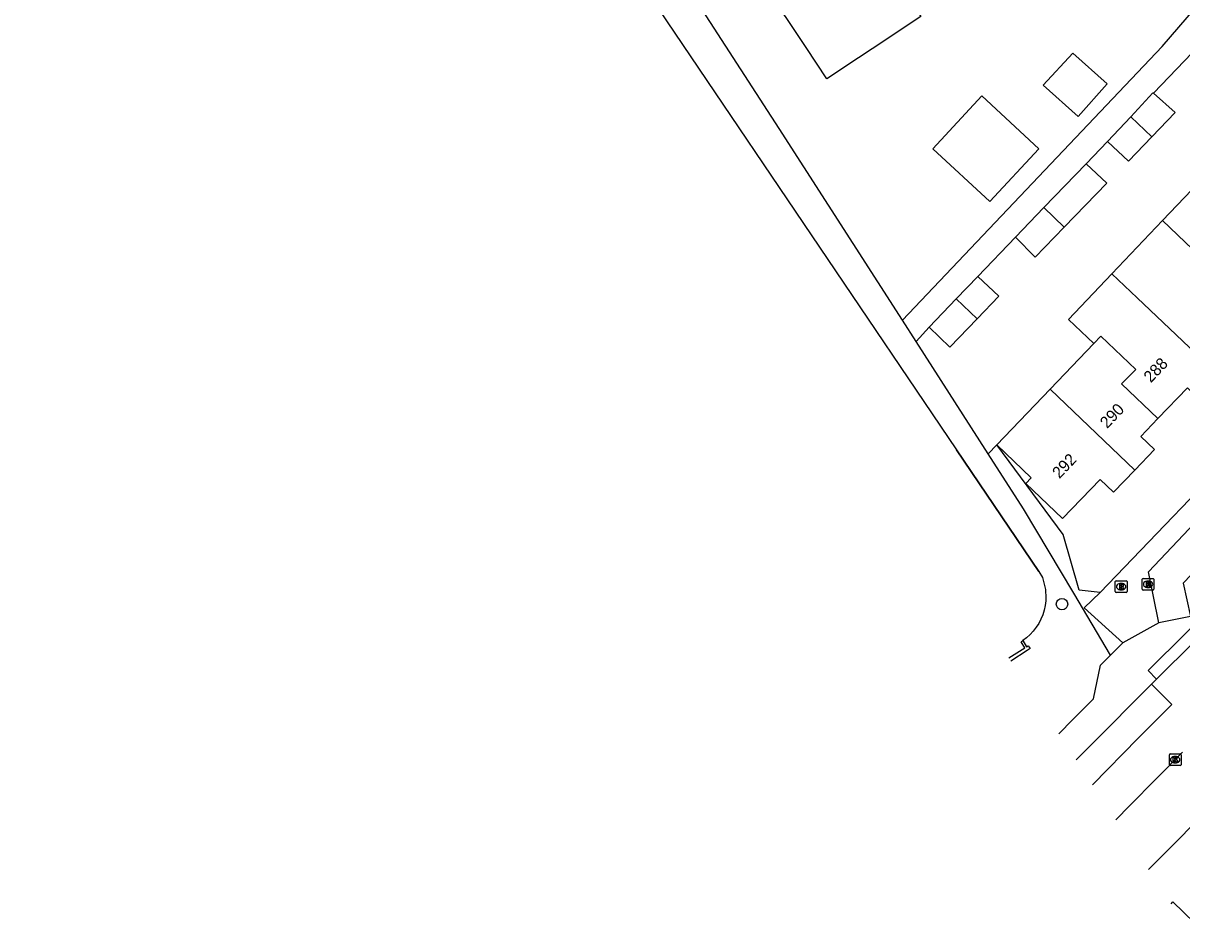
# Model space of a CAD drawing. Extents: x 158474 to 159560, y 388525 to 389605.
# Drawn here: x 158544.2 to 158643.2, y 388828.5 to 388905.4 of the extents above; entities that cross this region are included whole.
import ezdxf

# ---------------------------------------------------------------- set-up
doc = ezdxf.new("R2010")
doc.units = 0
for name, color, linetype in [('IMGEO_Boom', 7, 'Continuous'), ('IMGEO_Brandkraan', 7, 'Continuous'), ('IMGEO_Erf', 7, 'Continuous'), ('IMGEO_Groenvoorziening', 7, 'Continuous'), ('IMGEO_Kolk', 7, 'Continuous'), ('IMGEO_Muur', 7, 'Continuous'), ('IMGEO_Pand', 7, 'Continuous'), ('IMGEO_Pand_nummerreeks', 7, 'Continuous'), ('IMGEO_Rijbaan_lokaal_gesloten', 7, 'Continuous'), ('IMGEO_Rijbaan_lokaal_open', 7, 'Continuous'), ('IMGEO_Rioolput', 7, 'Continuous'), ('IMGEO_Voetpad_open', 7, 'Continuous'), ('IMGEO_Walbescherming', 7, 'Continuous'), ('IMGEO_Waterloop', 7, 'Continuous')]:
    doc.layers.add(name, color=color, linetype=linetype)

msp = doc.modelspace()

# ---------------------------------------------------------------- linework, layer by layer
at = {"layer": 'IMGEO_Boom'}
msp.add_circle((158632.976, 388855.785), 0.489, dxfattribs=at)
at = {"layer": 'IMGEO_Brandkraan'}
for p, q in [((158637.535, 388856.85), (158637.535, 388857.702)), ((158637.61, 388857.776), (158638.462, 388857.776)), ((158638.023, 388857.556), (158638.048, 388857.556)), ((158638.536, 388857.702), (158638.536, 388856.85)), ((158638.462, 388856.776), (158637.61, 388856.776)), ((158638.046, 388856.996), (158638.021, 388856.996))]:
    msp.add_line(p, q, dxfattribs=at)
for points in [[(158637.535, 388856.85), (158637.535, 388857.702)], [(158637.61, 388857.776), (158638.462, 388857.776)], [(158637.883, 388857.476), (158637.883, 388857.076), (158638.096, 388857.076)], [(158638.114, 388857.476), (158637.883, 388857.476)], [(158638.062, 388857.395), (158638.008, 388857.395), (158638.008, 388857.319)], [(158638.008, 388857.319), (158638.061, 388857.319)], [(158638.07, 388857.243), (158638.008, 388857.243), (158638.008, 388857.162)], [(158638.008, 388857.162), (158638.07, 388857.162)], [(158638.536, 388857.702), (158638.536, 388856.85)], [(158638.462, 388856.776), (158637.61, 388856.776)]]:
    msp.add_lwpolyline(points, dxfattribs=at)
for centre, radius, start, end in [((158637.612, 388857.7), 0.0765, 91.55205, 178.44795), ((158637.612, 388857.7), 0.0765, 91.55205, 178.44795), ((158638.063, 388857.357), 0.0379, 267.82845, 90.93552), ((158638.071, 388857.202), 0.0404, 269.87594, 90.50774), ((158638.102, 388857.327), 0.251, 268.66757, 293.53466), ((158638.118, 388857.331), 0.145, 59.4692, 91.53667), ((158638.143, 388857.378), 0.0922, 285.51372, 58.15012), ((158638.148, 388857.186), 0.105, 301.31148, 78.98903), ((158638.46, 388857.7), 0.0765, 1.55205, 88.44795), ((158638.46, 388857.7), 0.0765, 1.55205, 88.44795), ((158637.612, 388856.852), 0.0765, 181.55205, 268.44795), ((158637.612, 388856.852), 0.0765, 181.55205, 268.44795), ((158638.46, 388856.852), 0.0765, 271.55205, 358.44795), ((158638.46, 388856.852), 0.0765, 271.55205, 358.44795)]:
    msp.add_arc(centre, radius, start, end, dxfattribs=at)
for centre, major_axis, ratio, start_param, end_param in [((158638.022, 388857.276), (-0.387, 0.002), 0.722429, 4.712389, 7.853982), ((158638.047, 388857.276), (-0.39, 0.002), 0.717154, 1.570796, 4.712389)]:
    msp.add_ellipse(centre, major_axis=major_axis, ratio=ratio, start_param=start_param, end_param=end_param, dxfattribs=at)
at = {"layer": 'IMGEO_Erf'}
for points in [[(158619.328, 388880.057), (158608.797, 388896.446), (158594.387, 388918.732)], [(158626.676, 388868.621), (158620.502, 388878.229)]]:
    msp.add_lwpolyline(points, dxfattribs=at)
at = {"layer": 'IMGEO_Groenvoorziening'}
for points in [[(158627.412, 388869.393), (158626.676, 388868.621)], [(158636.245, 388856.776), (158634.442, 388856.969), (158633.081, 388861.728), (158627.412, 388869.393)], [(158637.134, 388851.426), (158633.989, 388856.71), (158629.697, 388863.919), (158626.676, 388868.621)]]:
    msp.add_lwpolyline(points, dxfattribs=at)
at = {"layer": 'IMGEO_Kolk'}
for p, q in [((158642.153, 388842.055), (158642.153, 388842.907)), ((158642.228, 388842.981), (158643.08, 388842.981)), ((158642.664, 388842.201), (158642.639, 388842.201)), ((158642.641, 388842.761), (158642.666, 388842.761)), ((158643.154, 388842.907), (158643.154, 388842.055)), ((158643.08, 388841.981), (158642.228, 388841.981))]:
    msp.add_line(p, q, dxfattribs=at)
for points in [[(158642.153, 388842.055), (158642.153, 388842.907)], [(158642.228, 388842.981), (158643.08, 388842.981)], [(158642.474, 388842.681), (158642.597, 388842.681), (158642.597, 388842.53), (158642.727, 388842.681), (158642.891, 388842.681), (158642.745, 388842.53), (158642.898, 388842.281), (158642.746, 388842.281), (158642.661, 388842.445), (158642.597, 388842.378), (158642.597, 388842.281), (158642.474, 388842.281), (158642.474, 388842.681)], [(158643.154, 388842.907), (158643.154, 388842.055)], [(158643.08, 388841.981), (158642.228, 388841.981)]]:
    msp.add_lwpolyline(points, dxfattribs=at)
for centre, start, end in [((158642.23, 388842.905), 91.55205, 178.44795), ((158642.23, 388842.905), 91.55205, 178.44795), ((158643.078, 388842.905), 1.55205, 88.44795), ((158643.078, 388842.905), 1.55205, 88.44795), ((158642.23, 388842.057), 181.55205, 268.44795), ((158642.23, 388842.057), 181.55205, 268.44795), ((158643.078, 388842.057), 271.55205, 358.44795), ((158643.078, 388842.057), 271.55205, 358.44795)]:
    msp.add_arc(centre, 0.0765, start, end, dxfattribs=at)
for centre, major_axis, ratio, start_param, end_param in [((158642.64, 388842.481), (-0.387, 0.002), 0.722429, 4.712389, 7.853982), ((158642.665, 388842.481), (-0.39, 0.002), 0.717154, 1.570796, 4.712389)]:
    msp.add_ellipse(centre, major_axis=major_axis, ratio=ratio, start_param=start_param, end_param=end_param, dxfattribs=at)
at = {"layer": 'IMGEO_Muur'}
for points in [[(158628.44, 388851.177), (158629.794, 388852.035), (158629.472, 388852.554), (158629.626, 388852.668)], [(158629.626, 388852.668), (158629.953, 388852.133), (158630.095, 388852.221), (158630.248, 388851.977), (158629.99, 388851.809), (158628.615, 388850.912), (158628.615, 388850.912)]]:
    msp.add_lwpolyline(points, dxfattribs=at)
at = {"layer": 'IMGEO_Pand'}
for points in [[(158608.754, 388909.523), (158612.92, 388912.286), (158614.678, 388909.635), (158617.345, 388911.405), (158620.917, 388906.02), (158616.751, 388903.257), (158615.566, 388902.471), (158612.879, 388900.689), (158611.112, 388903.353), (158607.549, 388908.724), (158608.754, 388909.523)], [(158631.357, 388900.154), (158634.345, 388897.467), (158636.842, 388900.242), (158633.913, 388902.882), (158631.357, 388900.154)], [(158626.12, 388899.227), (158631, 388894.712), (158626.816, 388890.19), (158621.935, 388894.705), (158626.12, 388899.227)], [(158638.872, 388897.436), (158640.741, 388899.5), (158640.8, 388899.447)], [(158640.658, 388895.728), (158642.661, 388897.8), (158640.8, 388899.447)], [(158636.868, 388895.34), (158638.872, 388897.436)], [(158638.872, 388897.436), (158640.658, 388895.728)], [(158636.868, 388895.34), (158638.654, 388893.632), (158640.658, 388895.728)], [(158631.416, 388889.686), (158635.037, 388893.416)], [(158635.037, 388893.416), (158636.807, 388891.779), (158633.158, 388888.003)], [(158641.567, 388888.565), (158644.692, 388891.853), (158645.314, 388891.262)], [(158628.988, 388887.15), (158631.416, 388889.686)], [(158633.158, 388888.003), (158631.416, 388889.686)], [(158628.988, 388887.15), (158630.67, 388885.429), (158633.158, 388888.003)], [(158637.246, 388884.018), (158641.567, 388888.565)], [(158641.567, 388888.565), (158646.72, 388883.65), (158645.52, 388882.44), (158648.663, 388879.445)], [(158623.942, 388881.879), (158625.772, 388883.791)], [(158625.713, 388880.17), (158627.563, 388882.103), (158625.772, 388883.791)], [(158637.246, 388884.018), (158633.53, 388880.124), (158635.686, 388878.066)], [(158646.641, 388875.09), (158639.407, 388881.965), (158637.246, 388884.018)], [(158621.619, 388879.453), (158623.942, 388881.879)], [(158623.942, 388881.879), (158625.713, 388880.17)], [(158621.619, 388879.453), (158623.397, 388877.751), (158625.713, 388880.17)], [(158635.686, 388878.066), (158631.951, 388874.151)], [(158641.182, 388871.642), (158638.07, 388874.61), (158639.28, 388875.83), (158636.282, 388878.69), (158635.686, 388878.066)], [(158641.182, 388871.642), (158643.694, 388874.274), (158644.829, 388873.191), (158646.641, 388875.09)], [(158627.412, 388869.393), (158631.951, 388874.151)], [(158631.951, 388874.151), (158639.202, 388867.237)], [(158639.202, 388867.237), (158640.884, 388869.001), (158639.721, 388870.11), (158641.182, 388871.642)], [(158627.412, 388869.393), (158630.349, 388866.591), (158629.875, 388866.094), (158633.027, 388863.087), (158636.231, 388866.446), (158637.391, 388865.339), (158639.202, 388867.237)]]:
    msp.add_lwpolyline(points, dxfattribs=at)
at = {"layer": 'IMGEO_Rijbaan_lokaal_gesloten'}
for points in [[(158647.531, 388855.77), (158641.069, 388849.367)], [(158641.069, 388849.367), (158640.64, 388848.942)], [(158634.184, 388842.466), (158635.384, 388843.674), (158640.64, 388848.942)], [(158640.64, 388848.942), (158642.365, 388847.201), (158639.495, 388844.323), (158635.594, 388840.33)], [(158637.572, 388837.329), (158638.778, 388838.555), (158643.287, 388843.123)], [(158645.406, 388838.156), (158641.59, 388834.315), (158640.37, 388833.086)], [(158642.3, 388830.16), (158642.462, 388830.323), (158644.297, 388828.539)]]:
    msp.add_lwpolyline(points, dxfattribs=at)
at = {"layer": 'IMGEO_Rijbaan_lokaal_open'}
for points in [[(158641.243, 388854.184), (158640.359, 388858.532), (158666.738, 388886.416), (158673.719, 388894.796), (158680.692, 388903.184)], [(158648.531, 388861.366), (158647.802, 388862.166), (158646.385, 388860.814), (158644.743, 388859.037), (158643.326, 388857.585), (158643.949, 388854.728), (158641.243, 388854.184)]]:
    msp.add_lwpolyline(points, dxfattribs=at)
at = {"layer": 'IMGEO_Rioolput'}
for p, q in [((158639.831, 388857.052), (158639.831, 388857.904)), ((158639.906, 388857.978), (158640.758, 388857.978)), ((158640.342, 388857.198), (158640.317, 388857.198)), ((158640.319, 388857.758), (158640.344, 388857.758)), ((158640.832, 388857.904), (158640.832, 388857.052)), ((158640.758, 388856.978), (158639.906, 388856.978))]:
    msp.add_line(p, q, dxfattribs=at)
for points in [[(158639.831, 388857.052), (158639.831, 388857.904)], [(158639.906, 388857.978), (158640.758, 388857.978)], [(158640.42, 388857.676), (158640.168, 388857.678), (158640.168, 388857.278)], [(158640.168, 388857.278), (158640.292, 388857.278), (158640.292, 388857.44), (158640.303, 388857.44)], [(158640.346, 388857.597), (158640.292, 388857.597), (158640.292, 388857.516)], [(158640.292, 388857.516), (158640.344, 388857.516)], [(158640.35, 388857.411), (158640.421, 388857.278), (158640.561, 388857.278), (158640.496, 388857.404)], [(158640.832, 388857.904), (158640.832, 388857.052)], [(158640.758, 388856.978), (158639.906, 388856.978)]]:
    msp.add_lwpolyline(points, dxfattribs=at)
for centre, radius, start, end in [((158639.908, 388857.902), 0.0765, 91.55205, 178.44795), ((158639.908, 388857.902), 0.0765, 91.55205, 178.44795), ((158639.908, 388857.054), 0.0765, 181.55205, 268.44795), ((158639.908, 388857.054), 0.0765, 181.55205, 268.44795), ((158640.302, 388857.387), 0.0533, 26.02933, 88.69889), ((158640.328, 388857.705), 0.19, 274.7715, 282.96867), ((158640.352, 388857.501), 0.0964, 77.00612, 93.18647), ((158640.366, 388857.558), 0.0378, 276.66336, 79.67722), ((158640.419, 388857.566), 0.109, 350.36119, 89.41601), ((158640.417, 388857.566), 0.112, 277.58423, 350.98172), ((158640.401, 388857.351), 0.108, 29.51342, 73.79051), ((158640.756, 388857.902), 0.0765, 1.55205, 88.44795), ((158640.756, 388857.902), 0.0765, 1.55205, 88.44795), ((158640.756, 388857.054), 0.0765, 271.55205, 358.44795), ((158640.756, 388857.054), 0.0765, 271.55205, 358.44795)]:
    msp.add_arc(centre, radius, start, end, dxfattribs=at)
for centre, major_axis, ratio, start_param, end_param in [((158640.318, 388857.478), (-0.387, 0.002), 0.722429, 4.712389, 7.853982), ((158640.343, 388857.478), (-0.39, 0.002), 0.717154, 1.570796, 4.712389)]:
    msp.add_ellipse(centre, major_axis=major_axis, ratio=ratio, start_param=start_param, end_param=end_param, dxfattribs=at)
at = {"layer": 'IMGEO_Voetpad_open'}
for points in [[(158619.328, 388880.057), (158641.527, 388903.446), (158647.946, 388910.907)], [(158640.8, 388899.447), (158646.076, 388904.95), (158654.39, 388897.669)], [(158635.037, 388893.416), (158636.868, 388895.34)], [(158625.772, 388883.791), (158628.988, 388887.15)], [(158661.42, 388883.05), (158644.581, 388865.476), (158641.079, 388861.821), (158636.245, 388856.776)], [(158620.502, 388878.229), (158619.328, 388880.057)], [(158620.502, 388878.229), (158621.619, 388879.453)], [(158636.245, 388856.776), (158634.88, 388855.474), (158638.186, 388852.471)], [(158641.069, 388849.367), (158640.337, 388850.106), (158646.799, 388856.509), (158647.531, 388855.77)], [(158641.243, 388854.184), (158638.186, 388852.471)], [(158638.186, 388852.471), (158637.134, 388851.426)], [(158632.711, 388844.7), (158633.905, 388845.905), (158635.676, 388847.691), (158636.272, 388850.569), (158637.134, 388851.426)]]:
    msp.add_lwpolyline(points, dxfattribs=at)
at = {"layer": 'IMGEO_Walbescherming'}
msp.add_lwpolyline([(158631.007, 388858.576), (158623.969, 388868.967)], dxfattribs=at)
at = {"layer": 'IMGEO_Waterloop'}
msp.add_lwpolyline([(158544.162, 388977.852), (158559.045, 388962.088), (158562.093, 388958.466), (158575.675, 388940.428), (158580.628, 388933.228), (158588.816, 388920.958), (158623.969, 388868.967), (158631.007, 388858.576), (158631.309, 388858.057), (158631.554, 388857.039), (158631.575, 388856.863), (158631.598, 388856.459), (158631.585, 388856.055), (158631.536, 388855.653), (158631.451, 388855.258), (158631.331, 388854.871), (158631.177, 388854.497), (158630.991, 388854.139), (158630.773, 388853.798), (158630.525, 388853.478), (158630.25, 388853.181), (158629.95, 388852.911), (158629.626, 388852.668)], dxfattribs=at)

# ---------------------------------------------------------------- texts
at = {"layer": 'IMGEO_Pand_nummerreeks'}
for s, rotation, p in [('288', 46.34656, (158640.57, 388874.65)), ('290', 46.34656, (158636.837, 388870.738)), ('292', 46.35292, (158632.758, 388866.455))]:
    msp.add_text(s, height=1, rotation=rotation, dxfattribs=at).set_placement(p)

doc.saveas('drawing.dxf')
